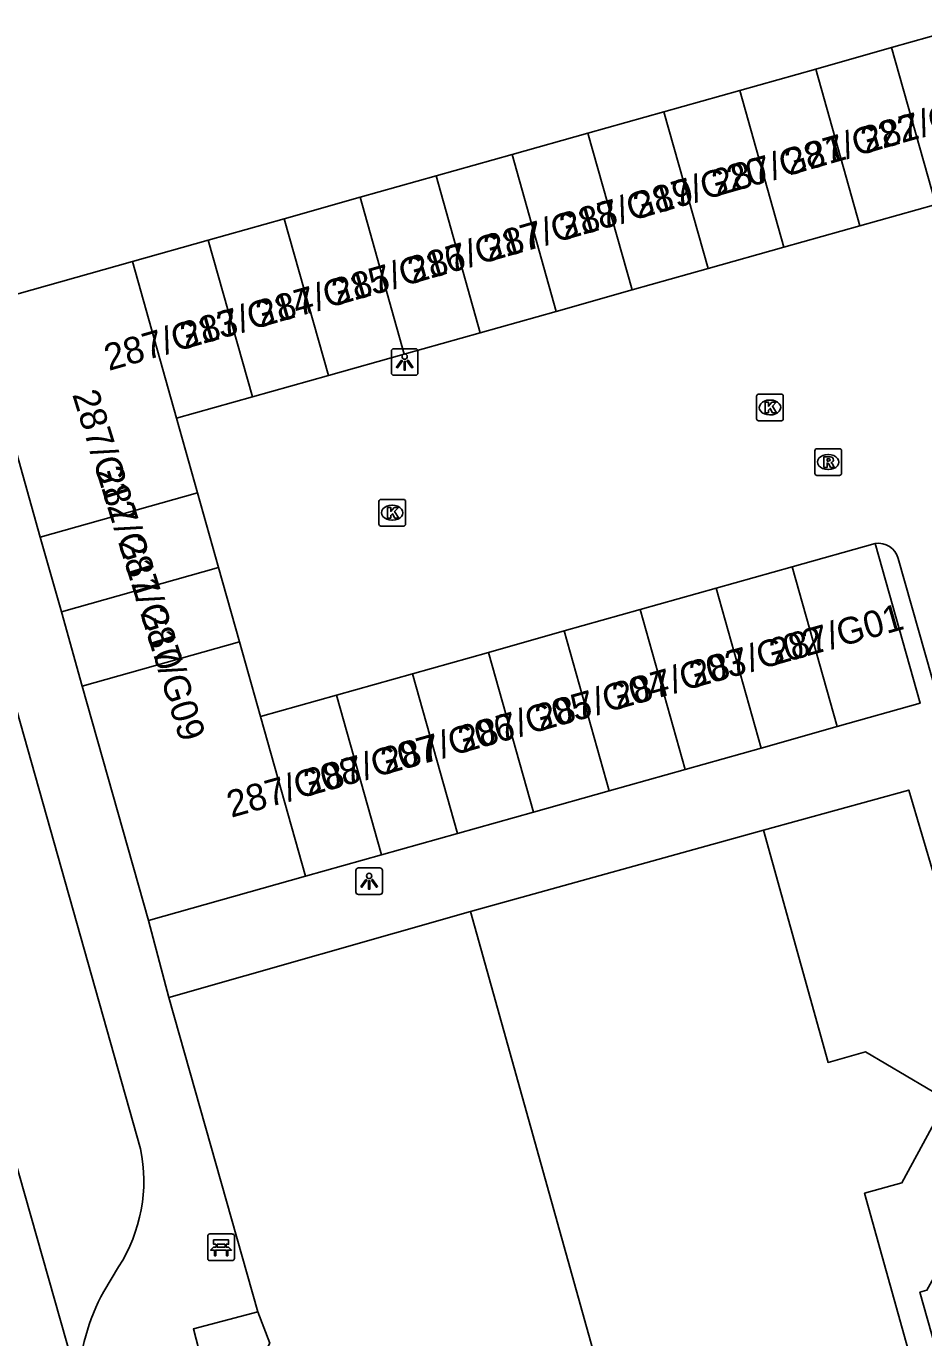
# Model space of a CAD drawing. Extents: x 159689 to 160786, y 387323 to 388339.
# Drawn here: x 159762.37 to 159796.06, y 387937.49 to 387986.73 of the extents above; entities that cross this region are included whole.
import ezdxf

# ---------------------------------------------------------------- set-up
doc = ezdxf.new("R2010")
doc.units = 0
for name, color, linetype in [('IMGEO_Bank', 7, 'Continuous'), ('IMGEO_Groenvoorziening', 7, 'Continuous'), ('IMGEO_Kolk', 7, 'Continuous'), ('IMGEO_Lichtpunt', 7, 'Continuous'), ('IMGEO_Pand', 7, 'Continuous'), ('IMGEO_Pand_nummerreeks', 7, 'Continuous'), ('IMGEO_Rijbaan_lokaal_gesloten', 7, 'Continuous'), ('IMGEO_Rijbaan_lokaal_open', 7, 'Continuous'), ('IMGEO_Rioolput', 7, 'Continuous'), ('IMGEO_Voetpad_open', 7, 'Continuous')]:
    doc.layers.add(name, color=color, linetype=linetype)

msp = doc.modelspace()

# ---------------------------------------------------------------- linework, layer by layer
at = {"layer": 'IMGEO_Bank'}
for p, q in [((159769.189, 387940.461), (159769.189, 387941.302)), ((159769.189, 387941.302), (159769.189, 387940.461)), ((159769.264, 387941.386), (159770.105, 387941.386)), ((159770.105, 387941.386), (159769.264, 387941.386)), ((159770.189, 387941.311), (159770.189, 387940.47)), ((159770.189, 387940.47), (159770.189, 387941.311)), ((159769.886, 387940.784), (159769.493, 387940.784)), ((159769.498, 387940.892), (159769.498, 387940.998)), ((159769.542, 387940.998), (159769.542, 387940.892)), ((159769.83, 387941.004), (159769.548, 387941.004)), ((159769.548, 387940.886), (159769.83, 387940.886)), ((159769.836, 387940.892), (159769.836, 387940.998)), ((159769.88, 387940.998), (159769.88, 387940.892)), ((159770.114, 387940.386), (159769.273, 387940.386)), ((159769.273, 387940.386), (159770.114, 387940.386))]:
    msp.add_line(p, q, dxfattribs=at)
for points in [[(159769.436, 387940.784), (159769.294, 387940.784), (159769.406, 387940.886), (159769.492, 387940.886)], [(159769.492, 387941.004), (159769.406, 387941.004), (159769.406, 387941.165), (159769.969, 387941.165), (159769.969, 387941.004), (159769.886, 387941.004)], [(159769.486, 387940.777), (159769.486, 387940.57), (159769.443, 387940.57), (159769.443, 387940.777)], [(159769.886, 387940.886), (159769.969, 387940.886), (159770.081, 387940.784), (159769.942, 387940.784)], [(159769.936, 387940.777), (159769.936, 387940.57), (159769.892, 387940.57), (159769.892, 387940.777)]]:
    msp.add_lwpolyline(points, dxfattribs=at)
for centre, radius, start, end in [((159769.267, 387941.308), 0.0779, 92.4484, 184.2845), ((159769.267, 387941.308), 0.0779, 92.4484, 184.2845), ((159770.111, 387941.308), 0.0779, 2.4484, 94.2845), ((159770.111, 387941.308), 0.0779, 2.4484, 94.2845), ((159769.436, 387940.777), 0.00671, 2.8957, 87.1043), ((159769.493, 387940.777), 0.00671, 92.8957, 177.1043), ((159769.491, 387940.997), 0.00671, 2.8957, 87.1043), ((159769.491, 387940.893), 0.00671, 272.8957, 357.1043), ((159769.548, 387940.997), 0.00671, 92.8957, 177.1043), ((159769.548, 387940.893), 0.00671, 182.8957, 267.1043), ((159769.83, 387940.997), 0.00671, 2.8957, 87.1043), ((159769.83, 387940.893), 0.00671, 272.8957, 357.1043), ((159769.887, 387940.997), 0.00671, 92.8957, 177.1043), ((159769.887, 387940.893), 0.00671, 182.8957, 267.1043), ((159769.885, 387940.777), 0.00671, 2.8957, 87.1043), ((159769.942, 387940.777), 0.00671, 92.8957, 177.1043), ((159769.267, 387940.464), 0.0779, 182.4484, 274.2845), ((159769.267, 387940.464), 0.0779, 182.4484, 274.2845), ((159770.111, 387940.464), 0.0779, 272.4484, 4.2845), ((159770.111, 387940.464), 0.0779, 272.4484, 4.2845)]:
    msp.add_arc(centre, radius, start, end, dxfattribs=at)
at = {"layer": 'IMGEO_Groenvoorziening'}
msp.add_lwpolyline([(159771.07, 387938.458), (159771.513, 387937.282), (159767.279, 387929.559)], dxfattribs=at)
at = {"layer": 'IMGEO_Kolk'}
for p, q in [((159789.792, 387971.992), (159789.792, 387972.844)), ((159789.867, 387972.918), (159790.719, 387972.918)), ((159790.793, 387972.844), (159790.793, 387971.992)), ((159790.28, 387972.698), (159790.305, 387972.698)), ((159790.719, 387971.918), (159789.867, 387971.918)), ((159790.303, 387972.138), (159790.278, 387972.138)), ((159775.612, 387968.04), (159775.612, 387968.892)), ((159775.687, 387968.966), (159776.539, 387968.966)), ((159776.613, 387968.892), (159776.613, 387968.04)), ((159776.1, 387968.746), (159776.125, 387968.746)), ((159776.539, 387967.966), (159775.687, 387967.966)), ((159776.123, 387968.186), (159776.098, 387968.186))]:
    msp.add_line(p, q, dxfattribs=at)
for points in [[(159789.792, 387971.992), (159789.792, 387972.844)], [(159789.867, 387972.918), (159790.719, 387972.918)], [(159790.793, 387972.844), (159790.793, 387971.992)], [(159790.113, 387972.618), (159790.236, 387972.618), (159790.236, 387972.467), (159790.366, 387972.618), (159790.53, 387972.618), (159790.384, 387972.467), (159790.537, 387972.218), (159790.385, 387972.218), (159790.3, 387972.382), (159790.236, 387972.315), (159790.236, 387972.218), (159790.113, 387972.218), (159790.113, 387972.618)], [(159790.719, 387971.918), (159789.867, 387971.918)], [(159775.612, 387968.04), (159775.612, 387968.892)], [(159775.687, 387968.966), (159776.539, 387968.966)], [(159776.613, 387968.892), (159776.613, 387968.04)], [(159775.933, 387968.666), (159776.056, 387968.666), (159776.056, 387968.515), (159776.186, 387968.666), (159776.35, 387968.666), (159776.204, 387968.515), (159776.357, 387968.266), (159776.205, 387968.266), (159776.12, 387968.43), (159776.056, 387968.363), (159776.056, 387968.266), (159775.933, 387968.266), (159775.933, 387968.666)], [(159776.539, 387967.966), (159775.687, 387967.966)]]:
    msp.add_lwpolyline(points, dxfattribs=at)
for centre, start, end in [((159789.869, 387972.842), 91.552, 178.448), ((159789.869, 387972.842), 91.552, 178.448), ((159790.717, 387972.842), 1.552, 88.448), ((159790.717, 387972.842), 1.552, 88.448), ((159789.869, 387971.994), 181.552, 268.448), ((159789.869, 387971.994), 181.552, 268.448), ((159790.717, 387971.994), 271.552, 358.448), ((159790.717, 387971.994), 271.552, 358.448), ((159775.689, 387968.89), 91.552, 178.448), ((159775.689, 387968.89), 91.552, 178.448), ((159776.537, 387968.89), 1.552, 88.448), ((159776.537, 387968.89), 1.552, 88.448), ((159775.689, 387968.042), 181.552, 268.448), ((159775.689, 387968.042), 181.552, 268.448), ((159776.537, 387968.042), 271.552, 358.448), ((159776.537, 387968.042), 271.552, 358.448)]:
    msp.add_arc(centre, 0.0765, start, end, dxfattribs=at)
for centre, major_axis, ratio, start_param, end_param in [((159790.279, 387972.418), (-0.387, 0.002), 0.722429, 4.712389, 7.853982), ((159790.304, 387972.418), (-0.39, 0.002), 0.717154, 1.570796, 4.712389), ((159776.099, 387968.466), (-0.387, 0.002), 0.722429, 4.712389, 7.853982), ((159776.124, 387968.466), (-0.39, 0.002), 0.717154, 1.570796, 4.712389)]:
    msp.add_ellipse(centre, major_axis=major_axis, ratio=ratio, start_param=start_param, end_param=end_param, dxfattribs=at)
at = {"layer": 'IMGEO_Lichtpunt'}
for p, q in [((159776.081, 387974.529), (159776.081, 387973.722)), ((159776.081, 387974.529), (159776.081, 387973.722)), ((159776.983, 387974.624), (159776.175, 387974.624)), ((159776.983, 387974.624), (159776.175, 387974.624)), ((159777.077, 387973.722), (159777.077, 387974.529)), ((159777.077, 387973.722), (159777.077, 387974.529)), ((159776.175, 387973.628), (159776.983, 387973.628)), ((159776.175, 387973.628), (159776.983, 387973.628)), ((159774.749, 387955.033), (159774.749, 387954.226)), ((159774.749, 387955.033), (159774.749, 387954.226)), ((159775.651, 387955.128), (159774.843, 387955.128)), ((159775.651, 387955.128), (159774.843, 387955.128)), ((159775.745, 387954.226), (159775.745, 387955.033)), ((159775.745, 387954.226), (159775.745, 387955.033)), ((159774.843, 387954.132), (159775.651, 387954.132)), ((159774.843, 387954.132), (159775.651, 387954.132))]:
    msp.add_line(p, q, dxfattribs=at)
for points in [[(159776.455, 387974.193), (159776.494, 387974.165), (159776.306, 387973.903), (159776.268, 387973.93), (159776.455, 387974.193)], [(159776.557, 387974.145), (159776.604, 387974.145), (159776.604, 387973.823), (159776.557, 387973.823), (159776.557, 387974.145)], [(159776.667, 387974.165), (159776.705, 387974.192), (159776.892, 387973.93), (159776.853, 387973.902), (159776.667, 387974.165)], [(159775.123, 387954.697), (159775.162, 387954.669), (159774.974, 387954.407), (159774.936, 387954.434), (159775.123, 387954.697)], [(159775.225, 387954.649), (159775.272, 387954.649), (159775.272, 387954.327), (159775.225, 387954.327), (159775.225, 387954.649)], [(159775.335, 387954.669), (159775.373, 387954.696), (159775.56, 387954.434), (159775.521, 387954.406), (159775.335, 387954.669)]]:
    msp.add_lwpolyline(points, dxfattribs=at)
for centre in [(159776.58, 387974.327), (159775.248, 387954.831)]:
    msp.add_circle(centre, 0.0994, dxfattribs=at)
for centre, start, end in [((159776.175, 387974.529), 90, 180), ((159776.175, 387974.529), 90, 180), ((159776.983, 387974.529), 0, 90), ((159776.983, 387974.529), 0, 90), ((159776.175, 387973.722), 180, 270), ((159776.175, 387973.722), 180, 270), ((159776.983, 387973.722), 270, 0), ((159776.983, 387973.722), 270, 360), ((159774.843, 387955.033), 90, 180), ((159774.843, 387955.033), 90, 180), ((159775.651, 387955.033), 0, 90), ((159775.651, 387955.033), 0, 90), ((159774.843, 387954.226), 180, 270), ((159774.843, 387954.226), 180, 270), ((159775.651, 387954.226), 270, 0), ((159775.651, 387954.226), 270, 360)]:
    msp.add_arc(centre, 0.0946, start, end, dxfattribs=at)
at = {"layer": 'IMGEO_Pand'}
for points in [[(159797.709, 387986.732), (159794.859, 387985.929)], [(159794.859, 387985.929), (159792.009, 387985.126)], [(159796.517, 387980.042), (159794.859, 387985.929)], [(159792.009, 387985.126), (159789.159, 387984.323)], [(159792.009, 387985.126), (159793.667, 387979.239)], [(159789.159, 387984.323), (159786.309, 387983.52)], [(159789.159, 387984.323), (159790.817, 387978.436)], [(159786.309, 387983.52), (159783.459, 387982.717)], [(159787.967, 387977.633), (159786.309, 387983.52)], [(159783.459, 387982.717), (159780.609, 387981.914)], [(159785.117, 387976.83), (159783.459, 387982.717)], [(159780.609, 387981.914), (159777.759, 387981.111)], [(159780.609, 387981.914), (159782.267, 387976.027)], [(159777.759, 387981.111), (159774.909, 387980.309)], [(159779.417, 387975.224), (159777.759, 387981.111)], [(159774.909, 387980.309), (159772.059, 387979.506)], [(159774.909, 387980.309), (159776.567, 387974.422)], [(159793.667, 387979.239), (159796.517, 387980.042)], [(159772.059, 387979.506), (159769.209, 387978.703)], [(159772.059, 387979.506), (159773.717, 387973.619)], [(159790.817, 387978.436), (159793.667, 387979.239)], [(159769.209, 387978.703), (159766.359, 387977.9)], [(159770.867, 387972.816), (159769.209, 387978.703)], [(159790.817, 387978.436), (159787.967, 387977.633)], [(159766.359, 387977.9), (159760.456, 387976.237)], [(159766.359, 387977.9), (159768.017, 387972.013)], [(159785.117, 387976.83), (159787.967, 387977.633)], [(159782.267, 387976.027), (159785.117, 387976.83)], [(159760.456, 387976.237), (159762.903, 387967.55)], [(159782.267, 387976.027), (159779.417, 387975.224)], [(159776.567, 387974.422), (159779.417, 387975.224)], [(159773.717, 387973.619), (159776.567, 387974.422)], [(159773.717, 387973.619), (159770.867, 387972.816)], [(159768.017, 387972.013), (159770.867, 387972.816)], [(159768.806, 387969.213), (159768.017, 387972.013)], [(159762.903, 387967.55), (159768.806, 387969.213)], [(159768.806, 387969.213), (159769.594, 387966.414)], [(159763.692, 387964.751), (159762.903, 387967.55)], [(159794.24, 387967.313), (159791.122, 387966.434)], [(159792.812, 387960.435), (159795.931, 387961.314), (159794.24, 387967.313)], [(159769.594, 387966.414), (159763.692, 387964.751)], [(159770.383, 387963.614), (159769.594, 387966.414)], [(159791.122, 387966.434), (159788.272, 387965.632)], [(159792.812, 387960.435), (159791.122, 387966.434)], [(159785.422, 387964.829), (159788.272, 387965.632)], [(159788.272, 387965.632), (159789.962, 387959.632)], [(159763.692, 387964.751), (159764.48, 387961.951)], [(159782.572, 387964.026), (159785.422, 387964.829)], [(159787.112, 387958.829), (159785.422, 387964.829)], [(159779.722, 387963.223), (159782.572, 387964.026)], [(159782.572, 387964.026), (159784.262, 387958.027)], [(159770.383, 387963.614), (159764.48, 387961.951)], [(159771.172, 387960.814), (159770.383, 387963.614)], [(159779.722, 387963.223), (159776.872, 387962.42)], [(159781.412, 387957.224), (159779.722, 387963.223)], [(159776.872, 387962.42), (159774.022, 387961.617)], [(159778.562, 387956.421), (159776.872, 387962.42)], [(159764.48, 387961.951), (159766.959, 387953.152)], [(159774.022, 387961.617), (159771.172, 387960.814)], [(159774.022, 387961.617), (159775.712, 387955.618)], [(159772.862, 387954.815), (159771.172, 387960.814)], [(159789.962, 387959.632), (159792.812, 387960.435)], [(159789.962, 387959.632), (159787.112, 387958.829)], [(159787.112, 387958.829), (159784.262, 387958.027)], [(159784.262, 387958.027), (159781.412, 387957.224)], [(159778.562, 387956.421), (159781.412, 387957.224)], [(159790.044, 387956.547), (159779.046, 387953.498)], [(159817.654, 387873.188), (159814.236, 387875.206), (159812.839, 387874.816), (159811.729, 387878.794), (159794.957, 387938.93), (159793.845, 387942.918), (159795.243, 387943.308), (159796.937, 387946.428), (159793.873, 387948.22), (159792.476, 387947.83), (159790.044, 387956.547)], [(159775.712, 387955.618), (159778.562, 387956.421)], [(159772.862, 387954.815), (159775.712, 387955.618)], [(159766.959, 387953.152), (159772.862, 387954.815)], [(159817.654, 387873.188), (159815.606, 387870.293), (159814.209, 387869.903), (159816.632, 387861.214), (159809.352, 387859.172), (159805.677, 387858.141), (159779.046, 387953.498)]]:
    msp.add_lwpolyline(points, dxfattribs=at)
at = {"layer": 'IMGEO_Rijbaan_lokaal_gesloten'}
msp.add_lwpolyline([(159761.428, 387945.993), (159764.329, 387935.795)], dxfattribs=at)
at = {"layer": 'IMGEO_Rijbaan_lokaal_open'}
msp.add_lwpolyline([(159797.394, 387958.677), (159795.106, 387966.751)], dxfattribs=at)
msp.add_arc((159794.353, 387966.539), 0.782, 15.726, 98.31, dxfattribs=at)
at = {"layer": 'IMGEO_Rioolput'}
for p, q in [((159791.977, 387969.944), (159791.977, 387970.796)), ((159792.052, 387970.87), (159792.904, 387970.87)), ((159792.978, 387970.796), (159792.978, 387969.944)), ((159792.465, 387970.65), (159792.49, 387970.65)), ((159792.904, 387969.87), (159792.052, 387969.87)), ((159792.488, 387970.09), (159792.463, 387970.09))]:
    msp.add_line(p, q, dxfattribs=at)
for points in [[(159791.977, 387969.944), (159791.977, 387970.796)], [(159792.052, 387970.87), (159792.904, 387970.87)], [(159792.978, 387970.796), (159792.978, 387969.944)], [(159792.566, 387970.568), (159792.314, 387970.57), (159792.314, 387970.17)], [(159792.314, 387970.17), (159792.438, 387970.17), (159792.438, 387970.332), (159792.449, 387970.332)], [(159792.492, 387970.489), (159792.438, 387970.489), (159792.438, 387970.408)], [(159792.438, 387970.408), (159792.49, 387970.408)], [(159792.496, 387970.303), (159792.567, 387970.17), (159792.707, 387970.17), (159792.642, 387970.296)], [(159792.904, 387969.87), (159792.052, 387969.87)]]:
    msp.add_lwpolyline(points, dxfattribs=at)
for centre, radius, start, end in [((159792.054, 387970.794), 0.0765, 91.552, 178.448), ((159792.054, 387970.794), 0.0765, 91.552, 178.448), ((159792.902, 387970.794), 0.0765, 1.552, 88.448), ((159792.902, 387970.794), 0.0765, 1.552, 88.448), ((159792.448, 387970.279), 0.0533, 26.0293, 88.6989), ((159792.474, 387970.597), 0.19, 274.7715, 282.9687), ((159792.498, 387970.393), 0.0964, 77.0061, 93.1865), ((159792.512, 387970.45), 0.0378, 276.6634, 79.6772), ((159792.565, 387970.458), 0.109, 350.3612, 89.416), ((159792.563, 387970.458), 0.112, 277.5842, 350.9817), ((159792.547, 387970.243), 0.108, 29.5134, 73.7905), ((159792.054, 387969.946), 0.0765, 181.552, 268.448), ((159792.054, 387969.946), 0.0765, 181.552, 268.448), ((159792.902, 387969.946), 0.0765, 271.552, 358.448), ((159792.902, 387969.946), 0.0765, 271.552, 358.448)]:
    msp.add_arc(centre, radius, start, end, dxfattribs=at)
for centre, major_axis, ratio, start_param, end_param in [((159792.464, 387970.37), (-0.387, 0.002), 0.722429, 4.712389, 7.853982), ((159792.489, 387970.37), (-0.39, 0.002), 0.717154, 1.570796, 4.712389)]:
    msp.add_ellipse(centre, major_axis=major_axis, ratio=ratio, start_param=start_param, end_param=end_param, dxfattribs=at)
at = {"layer": 'IMGEO_Voetpad_open'}
for points in [[(159766.666, 387944.588), (159758.06, 387975.063)], [(159790.044, 387956.547), (159795.499, 387958.055), (159796.965, 387953.096)], [(159766.959, 387953.152), (159767.731, 387950.268)], [(159779.046, 387953.498), (159767.731, 387950.268)], [(159797.453, 387951.445), (159799.354, 387945.014), (159796.181, 387939.271), (159795.919, 387939.198), (159812.869, 387879.112), (159822.604, 387873.593), (159837.725, 387877.749)], [(159767.731, 387950.268), (159771.07, 387938.458)], [(159765.281, 387939.227), (159765.843, 387940.159)], [(159771.07, 387938.458), (159768.65, 387937.819), (159769.038, 387936.324), (159765.672, 387935.371), (159767.279, 387929.559)]]:
    msp.add_lwpolyline(points, dxfattribs=at)
for centre, radius, start, end in [((159760.797, 387943.388), 5.991, 327.3885, 11.5582), ((159772.291, 387935.435), 7.97, 151.5853, 177.4078)]:
    msp.add_arc(centre, radius, start, end, dxfattribs=at)

# ---------------------------------------------------------------- texts
at = {"layer": 'IMGEO_Pand_nummerreeks'}
for s, rotation, p in [('287/G23', 16.0244, (159793.881, 387981.945)), ('287/G22', 16.0244, (159791.025, 387981.125)), ('287/G21', 16.0244, (159788.288, 387980.338)), ('287/G20', 16.0244, (159785.335, 387979.49)), ('287/G19', 16.0244, (159782.567, 387978.695)), ('287/G18', 16.0244, (159779.723, 387977.879)), ('287/G17', 16.0244, (159776.87, 387977.059)), ('287/G16', 16.0244, (159774.021, 387976.241)), ('287/G15', 16.0244, (159771.171, 387975.422)), ('287/G14', 16.0244, (159768.321, 387974.604)), ('287/G13', 16.0244, (159765.472, 387973.786)), ('287/G12', 287.2924, (159764.095, 387972.908)), ('287/G11', 287.2924, (159764.989, 387970.036)), ('287/G10', 287.2924, (159765.816, 387967.378)), ('287/G09', 287.2924, (159766.647, 387964.71)), ('287/G01', 15.6728, (159790.443, 387962.728)), ('287/G02', 15.6728, (159787.435, 387961.884)), ('287/G03', 15.6728, (159784.545, 387961.073)), ('287/G04', 15.6728, (159781.649, 387960.26)), ('287/G05', 15.6728, (159778.754, 387959.448)), ('287/G06', 15.6728, (159775.858, 387958.635)), ('287/G07', 15.6728, (159772.962, 387957.823)), ('287/G08', 15.6728, (159770.069, 387957.011))]:
    msp.add_text(s, height=1, rotation=rotation, dxfattribs=at).set_placement(p)

doc.saveas('drawing.dxf')
